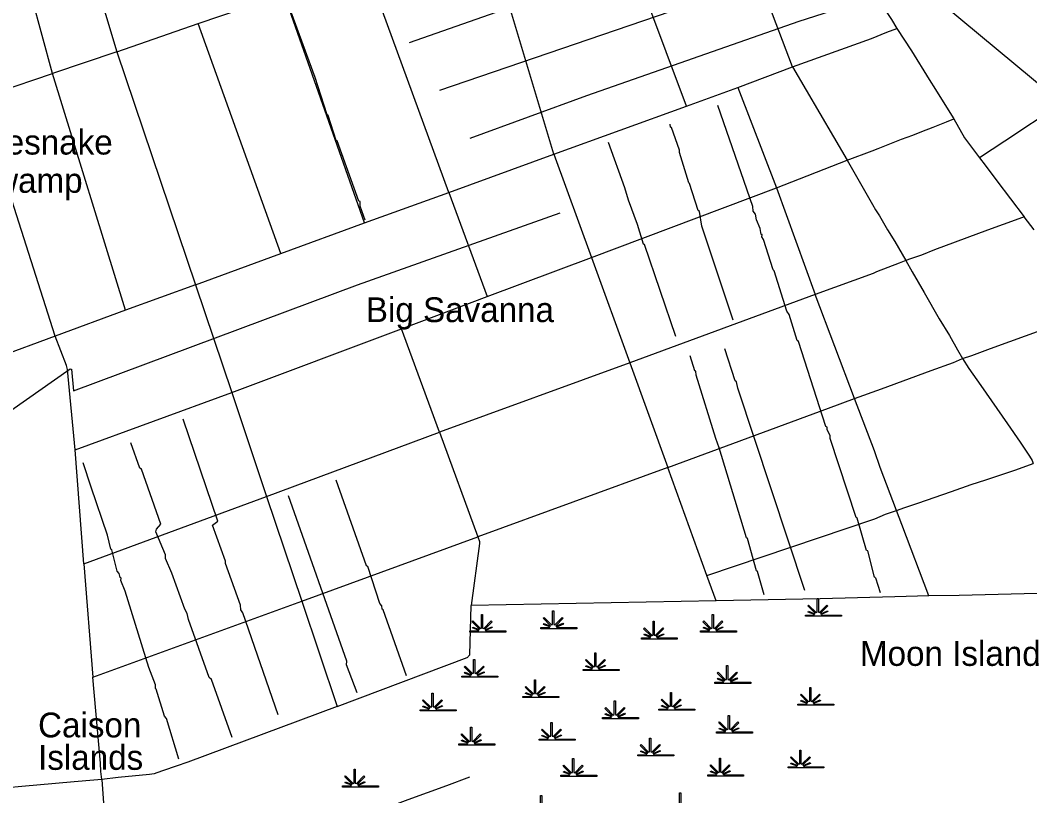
# Model space of a CAD drawing. Extents: x 2104537 to 2336408, y 34176 to 229611.
# Drawn here: x 2206373 to 2230787, y 136477 to 155241 of the extents above; entities that cross this region are included whole.
import ezdxf

# ---------------------------------------------------------------- set-up
doc = ezdxf.new("R2010")
doc.units = 0
for name, color, linetype in [('Exist Hydrographic Island Label', 7, 'Continuous'), ('Exist Hydrographic Misc Water Feature', 7, 'Continuous'), ('Exist Hydrographic Point Label', 7, 'Continuous'), ('Exist Hydrographic Swamp CELL', 7, 'Continuous'), ('Exist Hydrographic Swamp Label', 7, 'Continuous'), ('Exist Road Non-System Type 51', 7, 'Continuous')]:
    doc.layers.add(name, color=color, linetype=linetype)

msp = doc.modelspace()

# ---------------------------------------------------------------- linework, layer by layer
at = {"layer": 'Exist Hydrographic Misc Water Feature'}
for p, q in [((2216520, 153547), (2226161, 156847)), ((2227054, 141753), (2227170, 141393))]:
    msp.add_line(p, q, dxfattribs=at)
for points in [[(2236417, 147476), (2234933, 148663), (2234808, 148728), (2234472, 149026), (2233099, 148856), (2232679, 151295), (2231483, 152909), (2231474, 152952), (2231681, 153128), (2228737, 155570), (2228337, 156500), (2228336, 156565), (2228303, 156573), (2228202, 156863), (2228142, 156930), (2228142, 156999), (2227598, 158269), (2226924, 158924)], [(2215788, 154700), (2223384, 157370), (2225338, 158018)], [(2214718, 150403), (2214590, 150744), (2214590, 150852), (2214565, 150859), (2214038, 152323), (2214013, 152330), (2213817, 152937), (2213792, 152954), (2213502, 153852), (2212747, 155930)], [(2217253, 152388), (2220079, 153416), (2225207, 155216), (2226947, 155779)], [(2227054, 141753), (2227033, 141767), (2226870, 142400), (2226837, 142413), (2226615, 143195), (2226590, 143212), (2225960, 145124), (2225960, 145183), (2225884, 145342), (2225883, 145397), (2225858, 145414), (2225194, 147468), (2225161, 147494), (2224965, 148125), (2224914, 148198), (2224607, 149181), (2224582, 149198), (2224351, 149938), (2224310, 150004), (2224318, 150053), (2224293, 150060), (2224267, 150202), (2224181, 150410), (2224155, 150552), (2224098, 150625), (2224089, 150733), (2223246, 153177)], [(2223616, 147984), (2222858, 150259), (2222798, 150617), (2222765, 150641), (2222560, 151291), (2222543, 151308), (2222312, 152037), (2222312, 152096), (2222125, 152645), (2222100, 152655), (2222092, 152727)], [(2222227, 147591), (2221470, 149816), (2221445, 149823), (2221301, 150299), (2221079, 150890), (2220995, 151187), (2220596, 152284)], [(2206144, 145797), (2207578, 146806), (2207611, 146798), (2207665, 146272), (2214529, 148836), (2219432, 150578)], [(2225344, 141445), (2223727, 146341), (2223693, 146493), (2223660, 146516), (2223413, 147289)], [(2224362, 141339), (2224199, 141904), (2224174, 141920), (2223961, 142702), (2223936, 142719), (2223279, 144897), (2223194, 145121), (2222717, 146653), (2222708, 146751), (2222683, 146758), (2222572, 147125)], [(2212610, 138435), (2211759, 140902), (2211709, 140978), (2211700, 141086), (2211334, 142097), (2211334, 142150), (2211020, 143022), (2211152, 143121), (2210310, 145591)], [(2211498, 137885), (2210996, 139289), (2210945, 139339), (2210444, 140743), (2210410, 140885), (2210351, 140991), (2210036, 141863), (2209884, 142221), (2209883, 142306), (2209654, 142862), (2209671, 142930), (2209770, 143046), (2209303, 144377), (2209269, 144401), (2209048, 145015)], [(2210209, 137366), (2209912, 138349), (2209860, 138406), (2209664, 139056), (2209648, 139073), (2209647, 139164), (2209486, 139578), (2208915, 141432), (2208805, 141690), (2208813, 141739), (2208787, 141756), (2208770, 141855), (2208720, 141915), (2208591, 142429), (2208566, 142446), (2208481, 142779), (2208089, 143942), (2207894, 144533)], [(2215711, 139382), (2215150, 140977), (2215125, 140990), (2215116, 141076), (2215073, 141126), (2214777, 142024), (2214751, 142038), (2214012, 144115)], [(2214523, 138971), (2214267, 139646), (2214275, 139737), (2212864, 143734)]]:
    msp.add_lwpolyline(points, dxfattribs=at)
at = {"layer": 'Exist Hydrographic Swamp CELL'}
for points in [[(2225361, 140850), (2225572, 140851), (2225580, 140865), (2225427, 140924), (2225438, 140945), (2225589, 140882), (2225596, 140894), (2225418, 141072), (2225438, 141092), (2225620, 140910), (2225645, 140920), (2225645, 141252), (2225674, 141252), (2225674, 140920), (2225699, 140910), (2225880, 141092), (2225901, 141072), (2225723, 140894), (2225731, 140879), (2225895, 140954), (2225905, 140934), (2225741, 140862), (2225747, 140851), (2226231, 140850), (2226231, 140822), (2225361, 140822)], [(2218963, 140549), (2219174, 140550), (2219182, 140564), (2219029, 140623), (2219040, 140644), (2219191, 140581), (2219198, 140593), (2219020, 140771), (2219040, 140791), (2219222, 140610), (2219247, 140619), (2219247, 140951), (2219276, 140951), (2219276, 140619), (2219301, 140610), (2219482, 140791), (2219503, 140771), (2219325, 140593), (2219333, 140578), (2219497, 140653), (2219507, 140633), (2219343, 140561), (2219349, 140550), (2219833, 140549), (2219833, 140521), (2218963, 140521)], [(2217243, 140465), (2217454, 140465), (2217462, 140480), (2217309, 140539), (2217321, 140560), (2217472, 140497), (2217478, 140509), (2217300, 140687), (2217321, 140707), (2217502, 140525), (2217527, 140535), (2217527, 140867), (2217556, 140867), (2217556, 140535), (2217581, 140525), (2217763, 140707), (2217783, 140687), (2217605, 140509), (2217613, 140494), (2217777, 140569), (2217787, 140548), (2217623, 140477), (2217629, 140465), (2218113, 140465), (2218113, 140437), (2217243, 140437)], [(2221393, 140297), (2221603, 140297), (2221611, 140311), (2221458, 140371), (2221470, 140392), (2221621, 140329), (2221627, 140340), (2221449, 140518), (2221470, 140539), (2221651, 140357), (2221676, 140366), (2221676, 140699), (2221705, 140699), (2221705, 140366), (2221730, 140357), (2221912, 140539), (2221932, 140518), (2221755, 140340), (2221763, 140326), (2221926, 140400), (2221936, 140380), (2221772, 140309), (2221778, 140297), (2222263, 140297), (2222263, 140268), (2221393, 140268)], [(2222824, 140465), (2223034, 140465), (2223042, 140480), (2222889, 140539), (2222901, 140560), (2223052, 140497), (2223058, 140509), (2222880, 140687), (2222901, 140707), (2223082, 140525), (2223107, 140535), (2223107, 140867), (2223136, 140867), (2223136, 140535), (2223162, 140525), (2223343, 140707), (2223363, 140687), (2223186, 140509), (2223194, 140494), (2223357, 140569), (2223367, 140548), (2223203, 140477), (2223210, 140465), (2223694, 140465), (2223694, 140437), (2222824, 140437)], [(2219983, 139535), (2220193, 139535), (2220201, 139549), (2220048, 139609), (2220060, 139630), (2220211, 139567), (2220217, 139578), (2220040, 139756), (2220060, 139777), (2220241, 139595), (2220267, 139604), (2220267, 139937), (2220296, 139937), (2220296, 139604), (2220321, 139595), (2220502, 139777), (2220523, 139756), (2220345, 139578), (2220353, 139564), (2220516, 139638), (2220526, 139618), (2220362, 139547), (2220369, 139535), (2220853, 139535), (2220853, 139506), (2219983, 139506)], [(2217055, 139374), (2217265, 139375), (2217273, 139389), (2217120, 139448), (2217132, 139469), (2217283, 139406), (2217289, 139418), (2217111, 139596), (2217132, 139616), (2217313, 139434), (2217338, 139444), (2217338, 139776), (2217367, 139776), (2217367, 139444), (2217393, 139434), (2217574, 139616), (2217594, 139596), (2217417, 139418), (2217425, 139403), (2217588, 139478), (2217598, 139458), (2217434, 139386), (2217441, 139375), (2217925, 139374), (2217925, 139346), (2217055, 139346)], [(2223172, 139226), (2223383, 139226), (2223391, 139240), (2223238, 139300), (2223250, 139320), (2223401, 139257), (2223407, 139269), (2223229, 139447), (2223250, 139468), (2223431, 139286), (2223456, 139295), (2223456, 139628), (2223485, 139628), (2223485, 139295), (2223510, 139286), (2223692, 139468), (2223712, 139447), (2223534, 139269), (2223542, 139255), (2223706, 139329), (2223716, 139309), (2223552, 139238), (2223558, 139226), (2224042, 139226), (2224042, 139197), (2223172, 139197)], [(2218524, 138882), (2218734, 138882), (2218742, 138897), (2218589, 138956), (2218601, 138977), (2218752, 138914), (2218758, 138925), (2218581, 139103), (2218601, 139124), (2218782, 138942), (2218808, 138951), (2218808, 139284), (2218837, 139284), (2218836, 138951), (2218862, 138942), (2219043, 139124), (2219064, 139103), (2218886, 138925), (2218894, 138911), (2219057, 138985), (2219067, 138965), (2218903, 138894), (2218910, 138882), (2219394, 138882), (2219394, 138853), (2218524, 138853)], [(2216044, 138559), (2216254, 138560), (2216262, 138574), (2216109, 138633), (2216121, 138654), (2216272, 138591), (2216278, 138603), (2216101, 138781), (2216121, 138801), (2216302, 138619), (2216327, 138629), (2216327, 138961), (2216357, 138961), (2216356, 138629), (2216382, 138619), (2216563, 138801), (2216583, 138781), (2216406, 138603), (2216414, 138588), (2216577, 138663), (2216587, 138643), (2216423, 138571), (2216430, 138560), (2216914, 138559), (2216914, 138531), (2216044, 138531)], [(2221813, 138576), (2222024, 138576), (2222032, 138590), (2221879, 138650), (2221891, 138671), (2222042, 138608), (2222048, 138619), (2221870, 138797), (2221891, 138818), (2222072, 138636), (2222097, 138645), (2222097, 138978), (2222126, 138978), (2222126, 138645), (2222151, 138636), (2222333, 138818), (2222353, 138797), (2222175, 138619), (2222183, 138605), (2222347, 138679), (2222357, 138659), (2222193, 138588), (2222199, 138576), (2222684, 138576), (2222684, 138547), (2221813, 138547)], [(2225181, 138696), (2225391, 138696), (2225399, 138711), (2225246, 138770), (2225258, 138791), (2225409, 138728), (2225415, 138739), (2225238, 138918), (2225258, 138938), (2225439, 138756), (2225465, 138766), (2225465, 139098), (2225494, 139098), (2225493, 138766), (2225519, 138756), (2225700, 138938), (2225721, 138918), (2225543, 138739), (2225551, 138725), (2225714, 138799), (2225724, 138779), (2225560, 138708), (2225567, 138696), (2226051, 138696), (2226051, 138668), (2225181, 138668)], [(2220454, 138371), (2220665, 138371), (2220673, 138386), (2220520, 138445), (2220532, 138466), (2220683, 138403), (2220689, 138415), (2220511, 138593), (2220532, 138613), (2220713, 138431), (2220738, 138441), (2220738, 138773), (2220767, 138773), (2220767, 138441), (2220792, 138431), (2220974, 138613), (2220994, 138593), (2220816, 138415), (2220824, 138400), (2220988, 138475), (2220998, 138454), (2220834, 138383), (2220840, 138371), (2221325, 138371), (2221325, 138343), (2220454, 138343)], [(2218921, 137851), (2219131, 137851), (2219139, 137865), (2218986, 137925), (2218998, 137945), (2219149, 137882), (2219155, 137894), (2218977, 138072), (2218998, 138093), (2219179, 137911), (2219204, 137920), (2219204, 138253), (2219233, 138253), (2219233, 137920), (2219259, 137911), (2219440, 138093), (2219460, 138072), (2219283, 137894), (2219291, 137880), (2219454, 137954), (2219464, 137934), (2219300, 137863), (2219307, 137851), (2219791, 137851), (2219791, 137822), (2218921, 137822)], [(2223209, 138022), (2223419, 138022), (2223427, 138037), (2223274, 138096), (2223286, 138117), (2223437, 138054), (2223443, 138066), (2223265, 138244), (2223286, 138264), (2223467, 138082), (2223492, 138092), (2223492, 138424), (2223521, 138424), (2223521, 138092), (2223546, 138082), (2223728, 138264), (2223748, 138244), (2223570, 138066), (2223578, 138051), (2223742, 138126), (2223752, 138105), (2223588, 138034), (2223594, 138022), (2224079, 138022), (2224079, 137994), (2223209, 137994)], [(2216979, 137733), (2217189, 137734), (2217197, 137748), (2217044, 137807), (2217056, 137828), (2217207, 137765), (2217213, 137777), (2217036, 137955), (2217056, 137975), (2217237, 137793), (2217263, 137803), (2217263, 138135), (2217292, 138135), (2217291, 137803), (2217317, 137793), (2217498, 137975), (2217519, 137955), (2217341, 137777), (2217349, 137762), (2217512, 137837), (2217522, 137817), (2217358, 137745), (2217365, 137734), (2217849, 137733), (2217849, 137705), (2216979, 137705)], [(2221310, 137472), (2221521, 137473), (2221529, 137487), (2221376, 137547), (2221388, 137567), (2221539, 137504), (2221545, 137516), (2221367, 137694), (2221388, 137715), (2221569, 137533), (2221594, 137542), (2221594, 137874), (2221623, 137874), (2221623, 137542), (2221648, 137533), (2221830, 137715), (2221850, 137694), (2221672, 137516), (2221680, 137501), (2221844, 137576), (2221854, 137556), (2221690, 137484), (2221696, 137473), (2222181, 137472), (2222181, 137444), (2221310, 137444)], [(2224940, 137180), (2225151, 137180), (2225159, 137194), (2225006, 137254), (2225017, 137275), (2225168, 137212), (2225175, 137223), (2224997, 137401), (2225018, 137422), (2225199, 137240), (2225224, 137249), (2225224, 137582), (2225253, 137582), (2225253, 137249), (2225278, 137240), (2225459, 137422), (2225480, 137401), (2225302, 137223), (2225310, 137209), (2225474, 137283), (2225484, 137263), (2225320, 137192), (2225326, 137180), (2225810, 137180), (2225810, 137151), (2224940, 137151)], [(2219444, 136975), (2219655, 136975), (2219663, 136990), (2219510, 137049), (2219521, 137070), (2219672, 137007), (2219679, 137018), (2219501, 137197), (2219522, 137217), (2219703, 137035), (2219728, 137045), (2219728, 137377), (2219757, 137377), (2219757, 137045), (2219782, 137035), (2219963, 137217), (2219984, 137197), (2219806, 137018), (2219814, 137004), (2219978, 137078), (2219988, 137058), (2219824, 136987), (2219830, 136975), (2220314, 136975), (2220314, 136947), (2219444, 136947)], [(2222997, 136984), (2223208, 136984), (2223216, 136999), (2223063, 137058), (2223074, 137079), (2223225, 137016), (2223231, 137027), (2223054, 137206), (2223074, 137226), (2223255, 137044), (2223281, 137054), (2223281, 137386), (2223310, 137386), (2223310, 137054), (2223335, 137044), (2223516, 137226), (2223537, 137206), (2223359, 137027), (2223367, 137013), (2223531, 137087), (2223540, 137067), (2223376, 136996), (2223383, 136984), (2223867, 136984), (2223867, 136956), (2222997, 136956)], [(2214164, 136717), (2214374, 136718), (2214382, 136732), (2214229, 136791), (2214241, 136812), (2214392, 136749), (2214398, 136761), (2214221, 136939), (2214241, 136959), (2214422, 136777), (2214447, 136787), (2214447, 137119), (2214477, 137119), (2214476, 136787), (2214502, 136777), (2214683, 136959), (2214703, 136939), (2214526, 136761), (2214534, 136746), (2214697, 136821), (2214707, 136800), (2214543, 136729), (2214550, 136718), (2215034, 136717), (2215034, 136689), (2214164, 136689)]]:
    msp.add_lwpolyline(points, close=True, dxfattribs=at)
for points in [[(2218958, 136154), (2218958, 136487), (2218987, 136487), (2218987, 136154)], [(2222318, 136215), (2222318, 136547), (2222347, 136547), (2222347, 136215)]]:
    msp.add_lwpolyline(points, dxfattribs=at)
at = {"layer": 'Exist Road Non-System Type 51'}
for p, q in [((2207182, 159561), (2208713, 154479)), ((2225052, 154113), (2223046, 159409)), ((2207158, 153953), (2205734, 159178)), ((2222484, 153161), (2220488, 158530)), ((2219278, 152000), (2217621, 157537)), ((2216738, 151073), (2214737, 156544)), ((2214701, 150341), (2212752, 155865)), ((2210680, 155159), (2211748, 155523)), ((2208713, 154479), (2210680, 155159)), ((2212672, 149594), (2210680, 155159)), ((2208713, 154479), (2207158, 153953)), ((2208713, 154479), (2210612, 148842)), ((2223730, 153613), (2225052, 154113)), ((2225052, 154113), (2226370, 151855)), ((2205381, 153350), (2207158, 153953)), ((2208917, 148224), (2207158, 153953)), ((2222484, 153161), (2223730, 153613)), ((2223730, 153613), (2224662, 151184)), ((2207220, 147598), (2205381, 153350)), ((2219278, 152000), (2222484, 153161)), ((2216738, 151073), (2219278, 152000)), ((2219278, 152000), (2220188, 149499)), ((2224662, 151184), (2226370, 151855)), ((2220188, 149499), (2224662, 151184)), ((2224662, 151184), (2225597, 148608)), ((2214701, 150341), (2216738, 151073)), ((2216738, 151073), (2217662, 148558)), ((2230891, 150172), (2230654, 150480)), ((2212672, 149594), (2214701, 150341)), ((2210612, 148842), (2212672, 149594)), ((2217662, 148558), (2220188, 149499)), ((2220188, 149499), (2221114, 146952)), ((2210612, 148842), (2208917, 148224)), ((2210612, 148842), (2211493, 146232)), ((2215596, 147774), (2217662, 148558)), ((2225597, 148608), (2221114, 146952)), ((2226549, 146089), (2225597, 148608)), ((2208917, 148224), (2207220, 147598)), ((2211493, 146232), (2215596, 147774)), ((2216516, 145271), (2215596, 147774)), ((2207220, 147598), (2205675, 147027)), ((2221114, 146952), (2216516, 145271)), ((2221114, 146952), (2222035, 144417)), ((2207700, 144848), (2211493, 146232)), ((2211493, 146232), (2212331, 143716)), ((2212331, 143716), (2216516, 145271)), ((2216516, 145271), (2217440, 142746)), ((2207914, 142091), (2207700, 144848)), ((2222035, 144417), (2217440, 142746)), ((2222980, 141806), (2222035, 144417)), ((2207914, 142091), (2212331, 143716)), ((2212331, 143716), (2213184, 141190)), ((2213184, 141190), (2217440, 142746)), ((2207914, 142091), (2208126, 139345)), ((2223201, 141192), (2222980, 141806)), ((2208126, 139345), (2213184, 141190)), ((2213184, 141190), (2214034, 138639)), ((2223201, 141192), (2217281, 141081))]:
    msp.add_line(p, q, dxfattribs=at)
for points in [[(2225939, 157711), (2226946, 156091), (2227069, 155881), (2227236, 155571), (2227445, 155259), (2227571, 155044)], [(2225052, 154113), (2226956, 154799), (2227332, 154954), (2227571, 155044)], [(2227571, 155044), (2227924, 154499), (2228352, 153805), (2228508, 153566), (2228650, 153330), (2228951, 152851)], [(2233619, 154588), (2233539, 154565), (2233475, 154535), (2233396, 154436), (2233341, 154385), (2233164, 154274), (2232788, 154031), (2232375, 153757), (2231498, 153183), (2230184, 152314), (2229571, 151914)], [(2226370, 151855), (2226977, 152081), (2227117, 152135), (2227400, 152251), (2227687, 152359), (2227956, 152458), (2228177, 152552), (2228451, 152656), (2228771, 152783), (2228951, 152851)], [(2228951, 152851), (2229211, 152399), (2229571, 151914)], [(2229571, 151914), (2229707, 151736), (2229986, 151352), (2230654, 150480)], [(2226370, 151855), (2226986, 150785), (2227057, 150656), (2227150, 150509), (2227345, 150169), (2227524, 149887), (2227786, 149425)], [(2230654, 150480), (2230518, 150437), (2229765, 150161), (2228481, 149685), (2228168, 149560), (2227903, 149464), (2227786, 149425)], [(2227786, 149425), (2227630, 149364), (2227080, 149157), (2226998, 149113), (2225597, 148608)], [(2227786, 149425), (2227940, 149157), (2228236, 148653), (2228594, 148018), (2228842, 147617), (2229039, 147263), (2229163, 147054)], [(2229163, 147054), (2229384, 147132), (2229835, 147300), (2231154, 147775), (2231493, 147904), (2232360, 148218)], [(2207700, 144848), (2207515, 146793), (2207490, 146887), (2207220, 147598)], [(2226549, 146089), (2227199, 146323), (2228399, 146769), (2228940, 146962), (2229163, 147054)], [(2229163, 147054), (2229315, 146815), (2229601, 146400), (2230245, 145478), (2230553, 145031), (2230776, 144698), (2230843, 144592), (2230872, 144519)], [(2222035, 144417), (2225920, 145856), (2226549, 146089)], [(2227564, 143380), (2227171, 144423), (2227031, 144825), (2226549, 146089)], [(2227564, 143380), (2227761, 143452), (2228078, 143557), (2228892, 143836), (2229372, 144008), (2229725, 144121), (2230445, 144366), (2230872, 144519)], [(2222980, 141806), (2227043, 143175), (2227297, 143290), (2227564, 143380)], [(2228345, 141312), (2227689, 143042), (2227564, 143380)], [(2217440, 142746), (2217479, 142633), (2217479, 142582), (2217281, 141081)], [(2231278, 141380), (2229079, 141326), (2228345, 141312)], [(2228345, 141312), (2227525, 141294), (2225720, 141241), (2223201, 141192)], [(2214034, 138639), (2217182, 139827), (2217195, 139835), (2217209, 139847), (2217243, 139887), (2217281, 141081)], [(2208344, 136873), (2208326, 137066), (2208312, 137271), (2208126, 139345)], [(2214034, 138639), (2210425, 137291), (2210142, 137197), (2209838, 137086), (2209676, 137035), (2209616, 137010), (2209502, 136996), (2208741, 136918), (2208344, 136873)], [(2208344, 136873), (2208154, 136853), (2207678, 136818), (2207223, 136776), (2206411, 136706), (2206063, 136673), (2205854, 136657)], [(2208344, 136873), (2208461, 135270), (2208498, 134727), (2208543, 134193), (2208578, 133725)], [(2217238, 136928), (2216685, 136721), (2215749, 136378), (2214828, 136031), (2212052, 135000), (2211294, 134711), (2210595, 134454), (2209967, 134212), (2209311, 133976), (2208885, 133808), (2208762, 133757), (2208662, 133732), (2208578, 133725)]]:
    msp.add_lwpolyline(points, dxfattribs=at)

# ---------------------------------------------------------------- texts
at = {"layer": 'Exist Hydrographic Island Label'}
msp.add_text('Moon Island', height=600, dxfattribs=at).set_placement((2226680, 139621))
at = {"layer": 'Exist Hydrographic Point Label'}
for s, p in [('Big Savanna', (2214731, 147937)), ('Caison', (2206805, 137891)), ('Islands', (2206805, 137106))]:
    msp.add_text(s, height=600, dxfattribs=at).set_placement(p)
at = {"layer": 'Exist Hydrographic Swamp Label'}
for s, p in [('Rattlesnake', (2204373, 151991)), ('Swamp', (2205207, 151065))]:
    msp.add_text(s, height=600, dxfattribs=at).set_placement(p)

doc.saveas('drawing.dxf')
